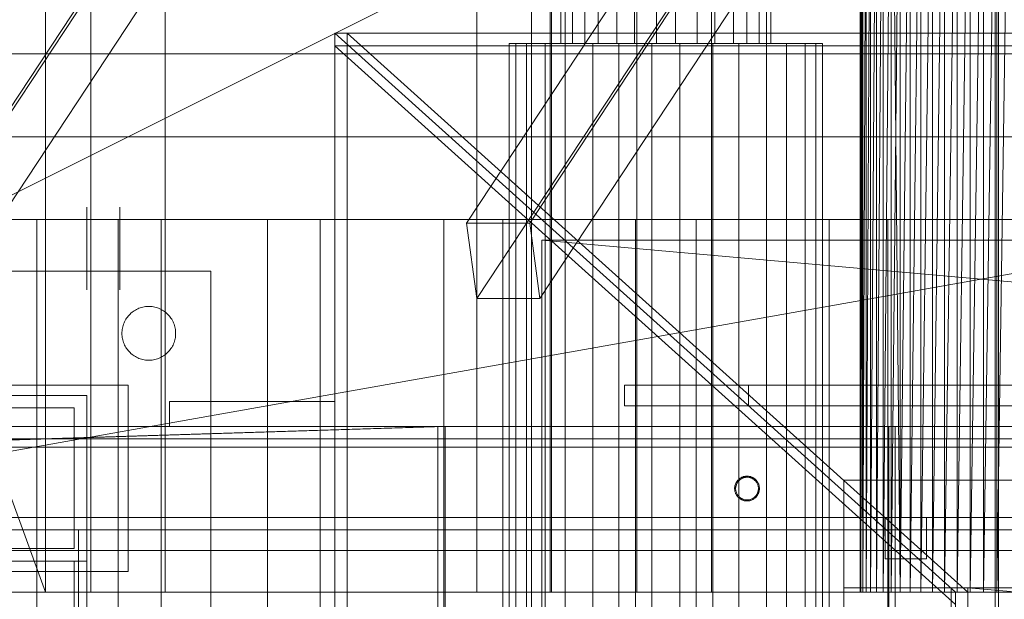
# Model space of a CAD drawing. Header units: millimetres. Extents: x -1970 to 61924, y -58230 to 6847.
# Tile 575 of 656: x 24424 to 24662, y -17792 to -17652. Entities that reach past the tile are written whole.
import ezdxf

# ---------------------------------------------------------------- set-up
doc = ezdxf.new("R2010")
doc.units = ezdxf.units.MM
for name, color, linetype, lineweight in [('COTAS_P', 1, 'Continuous', 0), ('superior_briquetadora', 7, 'Continuous', 0), ('superior_C02', 7, 'Continuous', 0), ('superior_C02-briq', 7, 'Continuous', 0), ('superior_C05', 7, 'Continuous', 0)]:
    doc.layers.add(name, color=color, linetype=linetype, lineweight=lineweight)
doc.dimstyles.new('R19_100', dxfattribs={"dimtxt": 250, "dimasz": 150, "dimexe": 150, "dimexo": 80, "dimgap": 100, "dimtad": 1, "dimtih": 1, "dimtoh": 1, "dimdsep": 46, "dimcen": 0.09, "dimadec": 0, "dimazin": 0, "dimtfac": 1, "dimtdec": 4, "dimtofl": 0, "dimtmove": 0, "dimatfit": 3, "dimfxl": 1, "dimtolj": 1, "dimtzin": 0, "dimarcsym": 0})

# ---------------------------------------------------------------- blocks, each defined once
blk = doc.blocks.new('DIM_R26_29')
at = {"layer": 'COTAS_P'}
for p, q in [((24250.07, -17080), (24400.07, -17035)), ((26750.07, -17080), (26600.07, -17035)), ((24250.07, -17980), (24250.07, -17080)), ((24250.07, -17080), (26750.07, -17080)), ((24250.07, -17080), (24400.07, -17125)), ((26750.07, -17080), (26600.07, -17125)), ((26750.07, -17980), (26750.07, -17080))]:
    blk.add_line(p, q, dxfattribs=at)
blk.add_text('2500 P', height=250, dxfattribs=at).set_placement((25500.07, -16980))

msp = doc.modelspace()

# ---------------------------------------------------------------- linework, layer by layer
at = {"layer": 'superior_briquetadora'}
for p, q in [((24547.567, -17250), (24547.567, -17800)), ((24659.657, -17520), (24659.657, -17800)), ((24660.478, -17520), (24660.478, -17800)), ((24441.067, -17790), (24441.067, -17548)), ((24459.067, -17790), (24459.067, -17548)), ((24534.406, -17790), (24534.406, -17548)), ((24552.067, -17548), (24552.067, -17790)), ((24552.406, -17790), (24552.406, -17548)), ((24573.067, -17790), (24573.067, -17548)), ((24591.067, -17790), (24591.067, -17548)), ((25470.067, -17570), (24230.067, -17790)), ((24230.067, -17790), (24670.067, -17570)), ((24350.067, -17570), (24430.067, -17790)), ((24430.067, -17790), (24430.067, -17570)), ((24627.226, -17570), (24627.067, -17790)), ((24627.067, -17570), (24627.067, -17790)), ((24627.226, -17570), (24627.226, -17790)), ((24627.702, -17790), (24627.226, -17570)), ((24627.226, -17790), (24627.702, -17570)), ((24628.488, -17570), (24627.702, -17790)), ((24627.702, -17570), (24627.702, -17790)), ((24629.579, -17570), (24628.488, -17790)), ((24628.488, -17790), (24628.488, -17570)), ((24630.964, -17570), (24629.579, -17790)), ((24629.579, -17790), (24629.579, -17570)), ((24632.629, -17570), (24630.964, -17790)), ((24630.964, -17790), (24630.964, -17570)), ((24634.558, -17570), (24632.629, -17790)), ((24632.629, -17790), (24632.629, -17570)), ((24634.558, -17570), (24634.558, -17790)), ((24636.733, -17790), (24634.558, -17570)), ((24634.558, -17790), (24636.733, -17570)), ((24639.133, -17570), (24636.733, -17790)), ((24636.733, -17570), (24636.733, -17790)), ((24641.734, -17570), (24639.133, -17790)), ((24639.133, -17790), (24639.133, -17570)), ((24644.511, -17570), (24641.734, -17790)), ((24641.734, -17790), (24641.734, -17570)), ((24647.439, -17570), (24644.511, -17790)), ((24644.511, -17790), (24644.511, -17570)), ((24650.488, -17570), (24647.439, -17790)), ((24647.439, -17570), (24647.439, -17790)), ((24653.63, -17570), (24650.488, -17790)), ((24650.488, -17570), (24650.488, -17790)), ((24656.833, -17570), (24653.63, -17790)), ((24653.63, -17570), (24653.63, -17790)), ((24660.067, -17570), (24656.833, -17790)), ((24656.833, -17570), (24656.833, -17790)), ((24663.302, -17570), (24660.067, -17790)), ((24660.067, -17570), (24660.067, -17790)), ((24650.067, -17790), (24500.067, -17655)), ((24500.067, -17655), (25200.067, -17655)), ((24500.067, -17655), (24500.067, -17658)), ((24500.067, -18305), (24500.067, -17655)), ((24500.067, -17655), (24503.067, -17655)), ((24503.067, -18305), (24503.067, -17655)), ((24503.067, -17655), (24653.067, -17790)), ((24650.067, -17793), (24500.067, -17658)), ((24500.067, -17658), (25200.067, -17658)), ((23900.067, -17660), (25800.067, -17660)), ((25950.067, -17680), (23750.067, -17680)), ((24150.067, -17680), (25950.067, -17680)), ((24150.067, -17680), (25800.067, -17680)), ((24570.067, -17745), (24570.067, -17740)), ((24570.067, -17740), (25130.067, -17740)), ((24570.067, -17740), (24600.067, -17740)), ((24600.067, -17740), (24600.067, -17745)), ((25130.067, -17745), (24570.067, -17745)), ((24600.067, -17745), (24570.067, -17745)), ((24623.067, -17789), (24623.067, -17763)), ((24623.067, -17763), (25077.067, -17763)), ((24633.067, -17782), (24633.067, -17772)), ((24633.067, -17772), (24643.067, -17772)), ((24643.067, -17772), (24643.067, -17782)), ((24643.067, -17782), (24633.067, -17782)), ((25830.067, -17790), (23870.067, -17790)), ((23954.067, -17790), (25456.734, -17790)), ((24230.067, -17790), (24670.067, -17790)), ((24230.067, -17790), (25470.067, -17790)), ((24230.067, -17790), (25456.734, -17790)), ((24350.067, -17790), (24629.579, -17790)), ((24628.488, -17790), (24350.067, -17790)), ((24350.067, -17790), (24670.067, -17790)), ((24634.558, -17790), (24350.067, -17790)), ((24430.067, -17790), (24350.067, -17790)), ((24632.629, -17790), (24350.067, -17790)), ((24630.964, -17790), (24350.067, -17790)), ((24440.656, -17790), (24422.154, -17790)), ((24430.067, -17790), (24628.488, -17790)), ((24627.702, -17790), (24430.067, -17790)), ((24627.226, -17790), (24430.067, -17790)), ((24627.067, -17790), (24430.067, -17790)), ((24629.579, -17790), (24430.067, -17790)), ((24630.964, -17790), (24430.067, -17790)), ((24632.629, -17790), (24430.067, -17790)), ((24634.558, -17790), (24430.067, -17790)), ((24636.733, -17790), (24430.067, -17790)), ((24639.133, -17790), (24430.067, -17790)), ((24641.734, -17790), (24430.067, -17790)), ((24644.511, -17790), (24430.067, -17790)), ((24647.439, -17790), (24430.067, -17790)), ((24650.488, -17790), (24430.067, -17790)), ((24653.63, -17790), (24430.067, -17790)), ((24656.833, -17790), (24430.067, -17790)), ((24660.067, -17790), (24430.067, -17790)), ((24663.302, -17790), (24430.067, -17790)), ((24430.067, -17790), (25036.833, -17790)), ((25270.067, -17790), (24430.067, -17790)), ((24430.067, -17790), (25033.63, -17790)), ((24459.479, -17790), (24440.656, -17790)), ((24441.959, -17790), (24441.067, -17790)), ((24444.456, -17790), (24441.959, -17790)), ((24448.065, -17790), (24444.456, -17790)), ((24452.07, -17790), (24448.065, -17790)), ((24455.679, -17790), (24452.07, -17790)), ((24458.176, -17790), (24455.679, -17790)), ((24459.067, -17790), (24458.176, -17790)), ((24477.981, -17790), (24459.479, -17790)), ((24495.533, -17790), (24477.981, -17790)), ((24511.536, -17790), (24495.533, -17790)), ((24525.446, -17790), (24511.536, -17790)), ((24536.79, -17790), (24525.446, -17790)), ((24535.297, -17790), (24534.406, -17790)), ((24537.794, -17790), (24535.297, -17790)), ((24545.18, -17790), (24536.79, -17790)), ((24541.403, -17790), (24537.794, -17790)), ((24545.408, -17790), (24541.403, -17790)), ((24550.331, -17790), (24545.18, -17790)), ((24549.017, -17790), (24545.408, -17790)), ((24551.514, -17790), (24549.017, -17790)), ((24552.067, -17790), (24550.331, -17790)), ((24552.406, -17790), (24551.514, -17790)), ((24573.959, -17790), (24573.067, -17790)), ((24576.456, -17790), (24573.959, -17790)), ((24580.065, -17790), (24576.456, -17790)), ((24584.07, -17790), (24580.065, -17790)), ((24587.679, -17790), (24584.07, -17790)), ((24590.176, -17790), (24587.679, -17790)), ((24591.067, -17790), (24590.176, -17790)), ((25077.067, -17789), (24623.067, -17789)), ((24623.067, -18171), (24623.067, -17789)), ((24623.067, -17789), (24649.067, -17789)), ((24627.067, -17790), (24627.226, -17790)), ((24627.226, -17790), (24627.702, -17790)), ((24627.702, -17790), (24628.488, -17790)), ((24628.488, -17790), (24629.579, -17790)), ((24629.579, -17790), (24630.964, -17790)), ((24630.964, -17790), (24632.629, -17790)), ((24632.629, -17790), (24634.558, -17790)), ((24634.558, -17790), (24636.733, -17790)), ((24634.558, -17790), (24670.067, -17790)), ((24636.733, -17790), (24639.133, -17790)), ((24636.733, -17790), (24670.067, -17790)), ((24639.133, -17790), (24641.734, -17790)), ((24639.133, -17790), (24670.067, -17790)), ((24641.734, -17790), (24644.511, -17790)), ((24641.734, -17790), (24670.067, -17790)), ((24644.511, -17790), (24647.439, -17790)), ((24644.511, -17790), (24670.067, -17790)), ((24647.439, -17790), (24650.488, -17790)), ((24647.439, -17790), (24670.067, -17790)), ((24649.067, -17789), (24649.067, -18171)), ((25050.067, -17790), (24650.067, -17790)), ((24650.067, -17790), (24650.067, -17793)), ((24650.067, -17790), (24650.067, -18170)), ((24650.067, -17790), (24653.067, -17790)), ((24650.488, -17790), (24653.63, -17790)), ((24650.488, -17790), (24670.067, -17790)), ((25047.067, -17789), (24653.067, -17789)), ((24653.067, -17789), (24735.067, -17796)), ((24653.067, -17793), (24653.067, -17789)), ((24653.067, -17790), (24653.067, -18170)), ((24653.63, -17790), (24656.833, -17790)), ((24653.63, -17790), (24670.067, -17790)), ((24656.833, -17790), (24660.067, -17790)), ((24656.833, -17790), (24670.067, -17790)), ((24660.067, -17790), (24663.302, -17790)), ((24660.067, -17790), (24670.067, -17790))]:
    msp.add_line(p, q, dxfattribs=at)
at = {"layer": 'superior_C02'}
for p, q in [((24554.671, -17549.5), (24554.671, -17657.5)), ((24555.726, -17549.5), (24555.726, -17657.5)), ((24557.482, -17549.5), (24557.482, -17657.5)), ((24560.488, -17549.5), (24560.488, -17657.5)), ((24563.731, -17549.5), (24563.731, -17657.5)), ((24568.23, -17549.5), (24568.23, -17657.5)), ((24572.467, -17549.5), (24572.467, -17657.5)), ((24577.774, -17549.5), (24577.774, -17657.5)), ((24582.361, -17549.5), (24582.361, -17657.5)), ((24587.668, -17549.5), (24587.668, -17657.5)), ((24591.905, -17549.5), (24591.905, -17657.5)), ((24596.404, -17549.5), (24596.404, -17657.5)), ((24599.647, -17549.5), (24599.647, -17657.5)), ((24602.653, -17549.5), (24602.653, -17657.5)), ((24604.409, -17657.5), (24604.409, -17549.5)), ((24605.464, -17549.5), (24605.464, -17657.5)), ((24403.991, -17700.886), (24496.387, -17560.886)), ((24624.297, -17560.886), (24531.901, -17700.886)), ((24547.174, -17700.886), (24639.57, -17560.886)), ((24483.568, -17579.114), (24391.172, -17719.114)), ((24498.841, -17579.114), (24406.445, -17719.114)), ((24626.75, -17579.114), (24534.354, -17719.114)), ((24642.023, -17579.114), (24549.627, -17719.114)), ((24543.795, -17657.5), (24542.221, -17657.5)), ((24542.221, -17657.5), (24546.41, -17657.5)), ((24542.221, -17657.5), (24542.221, -18342.5)), ((24550.89, -17657.5), (24543.795, -17657.5)), ((24543.795, -17657.5), (24543.795, -18342.5)), ((24546.41, -17657.5), (24555.723, -17657.5)), ((24546.41, -17657.5), (24546.41, -18342.5)), ((24562.427, -17657.5), (24550.89, -17657.5)), ((24550.89, -17657.5), (24550.89, -18342.5)), ((24557.482, -17657.5), (24554.671, -17657.5)), ((24554.671, -17657.5), (24555.726, -17657.5)), ((24555.723, -17657.5), (24568.742, -17657.5)), ((24555.723, -17657.5), (24555.723, -18342.5)), ((24555.726, -17657.5), (24560.488, -17657.5)), ((24563.731, -17657.5), (24557.482, -17657.5)), ((24560.488, -17657.5), (24568.23, -17657.5)), ((24576.65, -17657.5), (24562.427, -17657.5)), ((24562.427, -17657.5), (24562.427, -18342.5)), ((24572.467, -17657.5), (24563.731, -17657.5)), ((24568.23, -17657.5), (24577.774, -17657.5)), ((24568.742, -17657.5), (24583.485, -17657.5)), ((24568.742, -17657.5), (24568.742, -18342.5)), ((24582.361, -17657.5), (24572.467, -17657.5)), ((24591.393, -17657.5), (24576.65, -17657.5)), ((24576.65, -17657.5), (24576.65, -18342.5)), ((24577.774, -17657.5), (24587.668, -17657.5)), ((24591.905, -17657.5), (24582.361, -17657.5)), ((24583.485, -17657.5), (24597.708, -17657.5)), ((24583.485, -17657.5), (24583.485, -18342.5)), ((24587.668, -17657.5), (24596.404, -17657.5)), ((24604.412, -17657.5), (24591.393, -17657.5)), ((24591.393, -17657.5), (24591.393, -18342.5)), ((24599.647, -17657.5), (24591.905, -17657.5)), ((24596.404, -17657.5), (24602.653, -17657.5)), ((24597.708, -17657.5), (24609.245, -17657.5)), ((24597.708, -17657.5), (24597.708, -18342.5)), ((24604.409, -17657.5), (24599.647, -17657.5)), ((24602.653, -17657.5), (24605.464, -17657.5)), ((24605.464, -17657.5), (24604.409, -17657.5)), ((24613.725, -17657.5), (24604.412, -17657.5)), ((24604.412, -17657.5), (24604.412, -18342.5)), ((24609.245, -17657.5), (24616.34, -17657.5)), ((24609.245, -17657.5), (24609.245, -18342.5)), ((24617.914, -17657.5), (24613.725, -17657.5)), ((24613.725, -17657.5), (24613.725, -18342.5)), ((24616.34, -17657.5), (24617.914, -17657.5)), ((24616.34, -18342.5), (24616.34, -17657.5)), ((24617.914, -17657.5), (24617.914, -18342.5)), ((24868.001, -17700), (24333.453, -17700)), ((24340.905, -17700), (24875.452, -17700)), ((24427.989, -17700), (24408.249, -17700)), ((24420.637, -17700), (24447.696, -17700)), ((24458.093, -17700), (24427.989, -17700)), ((24427.989, -17700), (24427.989, -18300)), ((24447.696, -17700), (24483.776, -17700)), ((24447.696, -17700), (24447.696, -18300)), ((24496.509, -17700), (24458.093, -17700)), ((24458.093, -17700), (24458.093, -18300)), ((24483.776, -17700), (24526.418, -17700)), ((24483.776, -17700), (24483.776, -18300)), ((24540.62, -17700), (24496.509, -17700)), ((24496.509, -17700), (24496.509, -18300)), ((24526.418, -17700), (24572.716, -17700)), ((24526.418, -17700), (24526.418, -18300)), ((24547.174, -17700.886), (24531.901, -17700.886)), ((24531.901, -17700.886), (24534.354, -17719.114)), ((24587.419, -17700), (24540.62, -17700)), ((24540.62, -17700), (24540.62, -18300)), ((24549.627, -17719.114), (24547.174, -17700.886)), ((24572.716, -17700), (24619.515, -17700)), ((24572.716, -17700), (24572.716, -18300)), ((24633.717, -17700), (24587.419, -17700)), ((24587.419, -17700), (24587.419, -18300)), ((24619.515, -17700), (24663.626, -17700)), ((24619.515, -17700), (24619.515, -18300)), ((24676.359, -17700), (24633.717, -17700)), ((24633.717, -17700), (24633.717, -18300)), ((24534.354, -17719.114), (24549.627, -17719.114)), ((15575.415, -17750), (24634.01, -17750)), ((24635.508, -17750), (15576.913, -17750)), ((23830.921, -17771.702), (24524.933, -17750)), ((24526.711, -17750), (23832.7, -17771.702)), ((24524.933, -17750), (24524.933, -17870)), ((24524.933, -17750), (24526.711, -17750)), ((24526.711, -17870), (24526.711, -17750)), ((24634.01, -17750), (24634.01, -18250)), ((24635.508, -17750), (24634.01, -17750)), ((24635.508, -18250), (24635.508, -17750))]:
    msp.add_line(p, q, dxfattribs=at)
at = {"layer": 'superior_C02-briq'}
for p, q in [((24775.067, -17725), (24550.067, -17705)), ((24550.067, -17705), (25150.067, -17705)), ((24550.067, -18255), (24550.067, -17705))]:
    msp.add_line(p, q, dxfattribs=at)
at = {"layer": 'superior_C05'}
for p, q in [((24440.067, -17697.028), (24440.067, -17697.003)), ((24440.067, -17697.078), (24440.067, -17697.028)), ((24440.067, -17697.152), (24440.067, -17697.078)), ((24440.067, -17697.251), (24440.067, -17697.152)), ((24440.067, -17697.374), (24440.067, -17697.251)), ((24440.067, -17697.521), (24440.067, -17697.374)), ((24448.067, -17697.028), (24448.067, -17697.003)), ((24448.067, -17697.078), (24448.067, -17697.028)), ((24448.067, -17697.152), (24448.067, -17697.078)), ((24448.067, -17697.251), (24448.067, -17697.152)), ((24448.067, -17697.374), (24448.067, -17697.251)), ((24448.067, -17697.521), (24448.067, -17697.374)), ((24440.067, -17697.691), (24440.067, -17697.521)), ((24440.067, -17697.885), (24440.067, -17697.691)), ((24440.067, -17698.101), (24440.067, -17697.885)), ((24440.067, -17698.34), (24440.067, -17698.101)), ((24440.067, -17698.6), (24440.067, -17698.34)), ((24440.067, -17698.881), (24440.067, -17698.6)), ((24440.067, -17699.182), (24440.067, -17698.881)), ((24440.067, -17699.502), (24440.067, -17699.182)), ((24440.067, -17699.841), (24440.067, -17699.502)), ((24440.067, -17700.198), (24440.067, -17699.841)), ((24448.067, -17697.691), (24448.067, -17697.521)), ((24448.067, -17697.885), (24448.067, -17697.691)), ((24448.067, -17698.101), (24448.067, -17697.885)), ((24448.067, -17698.34), (24448.067, -17698.101)), ((24448.067, -17698.6), (24448.067, -17698.34)), ((24448.067, -17698.881), (24448.067, -17698.6)), ((24448.067, -17699.182), (24448.067, -17698.881)), ((24448.067, -17699.502), (24448.067, -17699.182)), ((24448.067, -17699.841), (24448.067, -17699.502)), ((24448.067, -17700.198), (24448.067, -17699.841)), ((24440.067, -17700.572), (24440.067, -17700.198)), ((24440.067, -17700.962), (24440.067, -17700.572)), ((24440.067, -17701.367), (24440.067, -17700.962)), ((24440.067, -17701.017), (24440.067, -17701.002)), ((24440.067, -17701.047), (24440.067, -17701.017)), ((24440.067, -17701.091), (24440.067, -17701.047)), ((24440.067, -17701.15), (24440.067, -17701.091)), ((24440.067, -17701.224), (24440.067, -17701.15)), ((24440.067, -17701.312), (24440.067, -17701.224)), ((24440.067, -17701.415), (24440.067, -17701.312)), ((24440.067, -17701.786), (24440.067, -17701.367)), ((24440.067, -17701.531), (24440.067, -17701.415)), ((24440.067, -17701.661), (24440.067, -17701.531)), ((24440.067, -17701.804), (24440.067, -17701.661)), ((24440.067, -17702.217), (24440.067, -17701.786)), ((24440.067, -17701.96), (24440.067, -17701.804)), ((24440.067, -17702.128), (24440.067, -17701.96)), ((24440.067, -17702.309), (24440.067, -17702.128)), ((24440.067, -17702.661), (24440.067, -17702.217)), ((24448.067, -17700.572), (24448.067, -17700.198)), ((24448.067, -17700.962), (24448.067, -17700.572)), ((24448.067, -17701.367), (24448.067, -17700.962)), ((24448.067, -17701.786), (24448.067, -17701.367)), ((24448.067, -17702.217), (24448.067, -17701.786)), ((24448.067, -17702.661), (24448.067, -17702.217)), ((24440.067, -17702.501), (24440.067, -17702.309)), ((24440.067, -17702.705), (24440.067, -17702.501)), ((24440.067, -17703.116), (24440.067, -17702.661)), ((24440.067, -17702.919), (24440.067, -17702.705)), ((24440.067, -17703.143), (24440.067, -17702.919)), ((24440.067, -17703.58), (24440.067, -17703.116)), ((24440.067, -17703.377), (24440.067, -17703.143)), ((24440.067, -17703.62), (24440.067, -17703.377)), ((24440.067, -17704.052), (24440.067, -17703.58)), ((24440.067, -17703.871), (24440.067, -17703.62)), ((24440.067, -17704.13), (24440.067, -17703.871)), ((24440.067, -17704.532), (24440.067, -17704.052)), ((24440.067, -17704.397), (24440.067, -17704.13)), ((24440.067, -17704.669), (24440.067, -17704.397)), ((24440.067, -17705.019), (24440.067, -17704.532)), ((24448.067, -17703.116), (24448.067, -17702.661)), ((24448.067, -17703.58), (24448.067, -17703.116)), ((24448.067, -17704.052), (24448.067, -17703.58)), ((24448.067, -17704.532), (24448.067, -17704.052)), ((24448.067, -17705.019), (24448.067, -17704.532)), ((24440.067, -17704.948), (24440.067, -17704.669)), ((24440.067, -17705.231), (24440.067, -17704.948)), ((24440.067, -17705.51), (24440.067, -17705.019)), ((24440.067, -17705.519), (24440.067, -17705.231)), ((24440.067, -17706.004), (24440.067, -17705.51)), ((24440.067, -17705.811), (24440.067, -17705.519)), ((24440.067, -17706.106), (24440.067, -17705.811)), ((24440.067, -17706.502), (24440.067, -17706.004)), ((24440.067, -17706.403), (24440.067, -17706.106)), ((24440.067, -17706.701), (24440.067, -17706.403)), ((24440.067, -17707), (24440.067, -17706.502)), ((24440.067, -17707), (24440.067, -17706.701)), ((24448.067, -17705.51), (24448.067, -17705.019)), ((24448.067, -17706.004), (24448.067, -17705.51)), ((24448.067, -17706.502), (24448.067, -17706.004)), ((24448.067, -17707), (24448.067, -17706.502)), ((24440.067, -17707), (24440.067, -17707.299)), ((24440.067, -17707), (24440.067, -17707.498)), ((24440.067, -17707.299), (24440.067, -17707.597)), ((24440.067, -17707.498), (24440.067, -17707.996)), ((24440.067, -17707.597), (24440.067, -17707.894)), ((24440.067, -17707.894), (24440.067, -17708.189)), ((24440.067, -17707.996), (24440.067, -17708.49)), ((24440.067, -17708.189), (24440.067, -17708.481)), ((24440.067, -17708.481), (24440.067, -17708.769)), ((24440.067, -17708.49), (24440.067, -17708.981)), ((24440.067, -17708.769), (24440.067, -17709.052)), ((24440.067, -17708.981), (24440.067, -17709.468)), ((24440.067, -17709.052), (24440.067, -17709.331)), ((24440.067, -17709.331), (24440.067, -17709.603)), ((24448.067, -17707), (24448.067, -17707.498)), ((24448.067, -17707.498), (24448.067, -17707.996)), ((24448.067, -17707.996), (24448.067, -17708.49)), ((24448.067, -17708.49), (24448.067, -17708.981)), ((24448.067, -17708.981), (24448.067, -17709.468)), ((24440.067, -17709.468), (24440.067, -17709.948)), ((24440.067, -17709.603), (24440.067, -17709.87)), ((24440.067, -17709.87), (24440.067, -17710.129)), ((24440.067, -17709.948), (24440.067, -17710.42)), ((24440.067, -17710.129), (24440.067, -17710.38)), ((24440.067, -17710.38), (24440.067, -17710.623)), ((24440.067, -17710.42), (24440.067, -17710.884)), ((24440.067, -17710.623), (24440.067, -17710.857)), ((24440.067, -17710.857), (24440.067, -17711.081)), ((24440.067, -17710.884), (24440.067, -17711.339)), ((24440.067, -17711.081), (24440.067, -17711.295)), ((24440.067, -17711.295), (24440.067, -17711.499)), ((24440.067, -17711.339), (24440.067, -17711.783)), ((24440.067, -17711.499), (24440.067, -17711.691)), ((24440.067, -17711.691), (24440.067, -17711.872)), ((24448.067, -17709.468), (24448.067, -17709.948)), ((24448.067, -17709.948), (24448.067, -17710.42)), ((24448.067, -17710.42), (24448.067, -17710.884)), ((24448.067, -17710.884), (24448.067, -17711.339)), ((24448.067, -17711.339), (24448.067, -17711.783)), ((24370.067, -17712.5), (24470.067, -17712.5)), ((24440.067, -17711.783), (24440.067, -17712.214)), ((24440.067, -17711.872), (24440.067, -17712.04)), ((24440.067, -17712.04), (24440.067, -17712.196)), ((24440.067, -17712.196), (24440.067, -17712.339)), ((24440.067, -17712.214), (24440.067, -17712.633)), ((24440.067, -17712.339), (24440.067, -17712.469)), ((24440.067, -17712.469), (24440.067, -17712.585)), ((24440.067, -17712.585), (24440.067, -17712.688)), ((24440.067, -17712.633), (24440.067, -17713.038)), ((24440.067, -17712.688), (24440.067, -17712.776)), ((24440.067, -17712.776), (24440.067, -17712.85)), ((24440.067, -17712.85), (24440.067, -17712.909)), ((24440.067, -17712.909), (24440.067, -17712.953)), ((24440.067, -17712.953), (24440.067, -17712.983)), ((24440.067, -17712.983), (24440.067, -17712.998)), ((24440.067, -17713.038), (24440.067, -17713.428)), ((24440.067, -17713.428), (24440.067, -17713.802)), ((24440.067, -17713.802), (24440.067, -17714.159)), ((24448.067, -17711.783), (24448.067, -17712.214)), ((24448.067, -17712.214), (24448.067, -17712.633)), ((24448.067, -17712.633), (24448.067, -17713.038)), ((24448.067, -17713.038), (24448.067, -17713.428)), ((24448.067, -17713.428), (24448.067, -17713.802)), ((24448.067, -17713.802), (24448.067, -17714.159)), ((24470.067, -17812.5), (24470.067, -17712.5)), ((24440.067, -17714.159), (24440.067, -17714.498)), ((24440.067, -17714.498), (24440.067, -17714.818)), ((24440.067, -17714.818), (24440.067, -17715.119)), ((24440.067, -17715.119), (24440.067, -17715.4)), ((24440.067, -17715.4), (24440.067, -17715.66)), ((24440.067, -17715.66), (24440.067, -17715.899)), ((24440.067, -17715.899), (24440.067, -17716.115)), ((24440.067, -17716.115), (24440.067, -17716.309)), ((24440.067, -17716.309), (24440.067, -17716.479)), ((24440.067, -17716.479), (24440.067, -17716.626)), ((24448.067, -17714.159), (24448.067, -17714.498)), ((24448.067, -17714.498), (24448.067, -17714.818)), ((24448.067, -17714.818), (24448.067, -17715.119)), ((24448.067, -17715.119), (24448.067, -17715.4)), ((24448.067, -17715.4), (24448.067, -17715.66)), ((24448.067, -17715.66), (24448.067, -17715.899)), ((24448.067, -17715.899), (24448.067, -17716.115)), ((24448.067, -17716.115), (24448.067, -17716.309)), ((24448.067, -17716.309), (24448.067, -17716.479)), ((24448.067, -17716.479), (24448.067, -17716.626)), ((24440.067, -17716.626), (24440.067, -17716.749)), ((24440.067, -17716.749), (24440.067, -17716.848)), ((24440.067, -17716.848), (24440.067, -17716.922)), ((24440.067, -17716.922), (24440.067, -17716.972)), ((24440.067, -17716.972), (24440.067, -17716.997)), ((24448.067, -17716.626), (24448.067, -17716.749)), ((24448.067, -17716.749), (24448.067, -17716.848)), ((24448.067, -17716.848), (24448.067, -17716.922)), ((24448.067, -17716.922), (24448.067, -17716.972)), ((24448.067, -17716.972), (24448.067, -17716.997)), ((24453.307, -17721.243), (24452.997, -17721.338)), ((24453.621, -17721.163), (24453.307, -17721.243)), ((24453.939, -17721.099), (24453.621, -17721.163)), ((24454.259, -17721.05), (24453.939, -17721.099)), ((24454.582, -17721.018), (24454.259, -17721.05)), ((24454.905, -17721.002), (24454.582, -17721.018)), ((24455.23, -17721.002), (24454.905, -17721.002)), ((24455.553, -17721.018), (24455.23, -17721.002)), ((24455.876, -17721.05), (24455.553, -17721.018)), ((24456.196, -17721.099), (24455.876, -17721.05)), ((24456.514, -17721.163), (24456.196, -17721.099)), ((24456.828, -17721.243), (24456.514, -17721.163)), ((24457.138, -17721.338), (24456.828, -17721.243)), ((24449.886, -17723.575), (24449.697, -17723.838)), ((24450.088, -17723.322), (24449.886, -17723.575)), ((24450.303, -17723.079), (24450.088, -17723.322)), ((24450.529, -17722.847), (24450.303, -17723.079)), ((24450.767, -17722.626), (24450.529, -17722.847)), ((24451.015, -17722.418), (24450.767, -17722.626)), ((24451.273, -17722.222), (24451.015, -17722.418)), ((24451.541, -17722.04), (24451.273, -17722.222)), ((24451.817, -17721.871), (24451.541, -17722.04)), ((24452.102, -17721.716), (24451.817, -17721.871)), ((24452.394, -17721.575), (24452.102, -17721.716)), ((24452.693, -17721.449), (24452.394, -17721.575)), ((24452.997, -17721.338), (24452.693, -17721.449)), ((24457.442, -17721.449), (24457.138, -17721.338)), ((24457.741, -17721.575), (24457.442, -17721.449)), ((24458.033, -17721.716), (24457.741, -17721.575)), ((24458.317, -17721.871), (24458.033, -17721.716)), ((24458.594, -17722.04), (24458.317, -17721.871)), ((24458.862, -17722.222), (24458.594, -17722.04)), ((24459.12, -17722.418), (24458.862, -17722.222)), ((24459.368, -17722.626), (24459.12, -17722.418)), ((24459.606, -17722.847), (24459.368, -17722.626)), ((24459.832, -17723.079), (24459.606, -17722.847)), ((24460.047, -17723.322), (24459.832, -17723.079)), ((24460.249, -17723.575), (24460.047, -17723.322)), ((24460.438, -17723.838), (24460.249, -17723.575)), ((24448.768, -17725.896), (24448.696, -17726.212)), ((24448.856, -17725.584), (24448.768, -17725.896)), ((24448.959, -17725.277), (24448.856, -17725.584)), ((24449.078, -17724.975), (24448.959, -17725.277)), ((24449.211, -17724.68), (24449.078, -17724.975)), ((24449.359, -17724.391), (24449.211, -17724.68)), ((24449.521, -17724.111), (24449.359, -17724.391)), ((24449.697, -17723.838), (24449.521, -17724.111)), ((24460.614, -17724.111), (24460.438, -17723.838)), ((24460.776, -17724.391), (24460.614, -17724.111)), ((24460.924, -17724.68), (24460.776, -17724.391)), ((24461.057, -17724.975), (24460.924, -17724.68)), ((24461.175, -17725.277), (24461.057, -17724.975)), ((24461.279, -17725.584), (24461.175, -17725.277)), ((24461.366, -17725.896), (24461.279, -17725.584)), ((24461.439, -17726.212), (24461.366, -17725.896)), ((24448.576, -17727.176), (24448.567, -17727.5)), ((24448.567, -17727.5), (24448.576, -17727.824)), ((24448.6, -17726.853), (24448.576, -17727.176)), ((24448.576, -17727.824), (24448.6, -17728.147)), ((24448.64, -17726.531), (24448.6, -17726.853)), ((24448.6, -17728.147), (24448.64, -17728.469)), ((24448.696, -17726.212), (24448.64, -17726.531)), ((24461.495, -17726.531), (24461.439, -17726.212)), ((24461.535, -17726.853), (24461.495, -17726.531)), ((24461.495, -17728.469), (24461.535, -17728.147)), ((24461.559, -17727.176), (24461.535, -17726.853)), ((24461.535, -17728.147), (24461.559, -17727.824)), ((24461.567, -17727.5), (24461.559, -17727.176)), ((24461.567, -17727.5), (24461.559, -17727.824)), ((24448.64, -17728.469), (24448.696, -17728.788)), ((24448.696, -17728.788), (24448.768, -17729.104)), ((24448.768, -17729.104), (24448.856, -17729.416)), ((24448.856, -17729.416), (24448.959, -17729.723)), ((24448.959, -17729.723), (24449.078, -17730.025)), ((24449.078, -17730.025), (24449.211, -17730.32)), ((24449.211, -17730.32), (24449.359, -17730.609)), ((24449.359, -17730.609), (24449.521, -17730.889)), ((24460.614, -17730.889), (24460.776, -17730.609)), ((24460.776, -17730.609), (24460.924, -17730.32)), ((24460.924, -17730.32), (24461.057, -17730.025)), ((24461.057, -17730.025), (24461.175, -17729.723)), ((24461.175, -17729.723), (24461.279, -17729.416)), ((24461.279, -17729.416), (24461.366, -17729.104)), ((24461.366, -17729.104), (24461.439, -17728.788)), ((24461.439, -17728.788), (24461.495, -17728.469)), ((24449.521, -17730.889), (24449.697, -17731.162)), ((24449.697, -17731.162), (24449.886, -17731.425)), ((24449.886, -17731.425), (24450.088, -17731.678)), ((24450.088, -17731.678), (24450.303, -17731.921)), ((24450.303, -17731.921), (24450.529, -17732.153)), ((24450.529, -17732.153), (24450.767, -17732.374)), ((24450.767, -17732.374), (24451.015, -17732.582)), ((24451.015, -17732.582), (24451.273, -17732.778)), ((24451.273, -17732.778), (24451.541, -17732.96)), ((24451.541, -17732.96), (24451.817, -17733.129)), ((24451.817, -17733.129), (24452.102, -17733.284)), ((24458.033, -17733.284), (24458.317, -17733.129)), ((24458.317, -17733.129), (24458.594, -17732.96)), ((24458.594, -17732.96), (24458.862, -17732.778)), ((24458.862, -17732.778), (24459.12, -17732.582)), ((24459.12, -17732.582), (24459.368, -17732.374)), ((24459.368, -17732.374), (24459.606, -17732.153)), ((24459.606, -17732.153), (24459.832, -17731.921)), ((24459.832, -17731.921), (24460.047, -17731.678)), ((24460.047, -17731.678), (24460.249, -17731.425)), ((24460.249, -17731.425), (24460.438, -17731.162)), ((24460.438, -17731.162), (24460.614, -17730.889)), ((24452.102, -17733.284), (24452.394, -17733.425)), ((24452.394, -17733.425), (24452.693, -17733.551)), ((24452.693, -17733.551), (24452.997, -17733.662)), ((24452.997, -17733.662), (24453.307, -17733.757)), ((24453.307, -17733.757), (24453.621, -17733.837)), ((24453.621, -17733.837), (24453.939, -17733.901)), ((24453.939, -17733.901), (24454.259, -17733.95)), ((24454.259, -17733.95), (24454.582, -17733.982)), ((24454.582, -17733.982), (24454.905, -17733.998)), ((24454.905, -17733.998), (24455.23, -17733.998)), ((24455.23, -17733.998), (24455.553, -17733.982)), ((24455.553, -17733.982), (24455.876, -17733.95)), ((24455.876, -17733.95), (24456.196, -17733.901)), ((24456.196, -17733.901), (24456.514, -17733.837)), ((24456.514, -17733.837), (24456.828, -17733.757)), ((24456.828, -17733.757), (24457.138, -17733.662)), ((24457.138, -17733.662), (24457.442, -17733.551)), ((24457.442, -17733.551), (24457.741, -17733.425)), ((24457.741, -17733.425), (24458.033, -17733.284)), ((24390.067, -17740), (24450.067, -17740)), ((24450.067, -17785), (24450.067, -17740)), ((24400.067, -17742.5), (24440.067, -17742.5)), ((24440.067, -17782.5), (24440.067, -17742.5)), ((24460.067, -17750), (24460.067, -17744)), ((24460.067, -17744), (24500.067, -17744)), ((24475.58, -17744), (24475.569, -17744)), ((24475.602, -17744), (24475.58, -17744)), ((24475.636, -17744), (24475.602, -17744)), ((24475.68, -17744), (24475.636, -17744)), ((24475.736, -17744), (24475.68, -17744)), ((24475.802, -17744), (24475.736, -17744)), ((24475.879, -17744), (24475.802, -17744)), ((24475.966, -17744), (24475.879, -17744)), ((24476.063, -17744), (24475.966, -17744)), ((24476.17, -17744), (24476.063, -17744)), ((24476.287, -17744), (24476.17, -17744)), ((24476.414, -17744), (24476.287, -17744)), ((24476.549, -17744), (24476.414, -17744)), ((24476.693, -17744), (24476.549, -17744)), ((24476.846, -17744), (24476.693, -17744)), ((24477.007, -17744), (24476.846, -17744)), ((24477.175, -17744), (24477.007, -17744)), ((24477.35, -17744), (24477.175, -17744)), ((24477.533, -17744), (24477.35, -17744)), ((24477.721, -17744), (24477.533, -17744)), ((24477.915, -17744), (24477.721, -17744)), ((24478.115, -17744), (24477.915, -17744)), ((24478.32, -17744), (24478.115, -17744)), ((24478.528, -17744), (24478.32, -17744)), ((24478.741, -17744), (24478.528, -17744)), ((24478.957, -17744), (24478.741, -17744)), ((24479.176, -17744), (24478.957, -17744)), ((24479.397, -17744), (24479.176, -17744)), ((24479.619, -17744), (24479.397, -17744)), ((24479.843, -17744), (24479.619, -17744)), ((24480.067, -17744), (24479.843, -17744)), ((24480.292, -17744), (24480.067, -17744)), ((24480.516, -17744), (24480.292, -17744)), ((24480.738, -17744), (24480.516, -17744)), ((24480.959, -17744), (24480.738, -17744)), ((24481.178, -17744), (24480.959, -17744)), ((24481.394, -17744), (24481.178, -17744)), ((24481.607, -17744), (24481.394, -17744)), ((24481.815, -17744), (24481.607, -17744)), ((24482.02, -17744), (24481.815, -17744)), ((24482.22, -17744), (24482.02, -17744)), ((24482.414, -17744), (24482.22, -17744)), ((24482.602, -17744), (24482.414, -17744)), ((24482.785, -17744), (24482.602, -17744)), ((24482.96, -17744), (24482.785, -17744)), ((24483.128, -17744), (24482.96, -17744)), ((24483.289, -17744), (24483.128, -17744)), ((24483.442, -17744), (24483.289, -17744)), ((24483.586, -17744), (24483.442, -17744)), ((24483.721, -17744), (24483.586, -17744)), ((24483.848, -17744), (24483.721, -17744)), ((24483.965, -17744), (24483.848, -17744)), ((24484.072, -17744), (24483.965, -17744)), ((24484.169, -17744), (24484.072, -17744)), ((24484.256, -17744), (24484.169, -17744)), ((24484.333, -17744), (24484.256, -17744)), ((24484.399, -17744), (24484.333, -17744)), ((24484.455, -17744), (24484.399, -17744)), ((24484.499, -17744), (24484.455, -17744)), ((24484.533, -17744), (24484.499, -17744)), ((24484.555, -17744), (24484.533, -17744)), ((24484.566, -17744), (24484.555, -17744)), ((24500.067, -17750), (24500.067, -17744)), ((24403.067, -17745.5), (24437.067, -17745.5)), ((24437.067, -17779.5), (24437.067, -17745.5)), ((24310.067, -17750), (26690.067, -17750)), ((24460.067, -17750), (24500.067, -17750)), ((24472.09, -17750), (24472.07, -17750)), ((24472.13, -17750), (24472.09, -17750)), ((24472.189, -17750), (24472.13, -17750)), ((24472.268, -17750), (24472.189, -17750)), ((24472.366, -17750), (24472.268, -17750)), ((24472.484, -17750), (24472.366, -17750)), ((24472.62, -17750), (24472.484, -17750)), ((24472.775, -17750), (24472.62, -17750)), ((24472.949, -17750), (24472.775, -17750)), ((24473.139, -17750), (24472.949, -17750)), ((24473.347, -17750), (24473.139, -17750)), ((24473.572, -17750), (24473.347, -17750)), ((24473.813, -17750), (24473.572, -17750)), ((24474.069, -17750), (24473.813, -17750)), ((24474.341, -17750), (24474.069, -17750)), ((24474.626, -17750), (24474.341, -17750)), ((24474.925, -17750), (24474.626, -17750)), ((24475.237, -17750), (24474.925, -17750)), ((24475.561, -17750), (24475.237, -17750)), ((24475.896, -17750), (24475.561, -17750)), ((24475.58, -17750), (24475.569, -17750)), ((24475.602, -17750), (24475.58, -17750)), ((24475.636, -17750), (24475.602, -17750)), ((24475.68, -17750), (24475.636, -17750)), ((24475.736, -17750), (24475.68, -17750)), ((24475.802, -17750), (24475.736, -17750)), ((24475.879, -17750), (24475.802, -17750)), ((24475.966, -17750), (24475.879, -17750)), ((24476.241, -17750), (24475.896, -17750)), ((24476.063, -17750), (24475.966, -17750)), ((24476.17, -17750), (24476.063, -17750)), ((24476.287, -17750), (24476.17, -17750)), ((24476.596, -17750), (24476.241, -17750)), ((24476.414, -17750), (24476.287, -17750)), ((24476.549, -17750), (24476.414, -17750)), ((24476.693, -17750), (24476.549, -17750)), ((24476.96, -17750), (24476.596, -17750)), ((24476.846, -17750), (24476.693, -17750)), ((24477.007, -17750), (24476.846, -17750)), ((24477.331, -17750), (24476.96, -17750)), ((24477.175, -17750), (24477.007, -17750)), ((24477.35, -17750), (24477.175, -17750)), ((24477.709, -17750), (24477.331, -17750)), ((24477.533, -17750), (24477.35, -17750)), ((24477.721, -17750), (24477.533, -17750)), ((24478.093, -17750), (24477.709, -17750)), ((24477.915, -17750), (24477.721, -17750)), ((24478.115, -17750), (24477.915, -17750)), ((24478.482, -17750), (24478.093, -17750)), ((24478.32, -17750), (24478.115, -17750)), ((24478.528, -17750), (24478.32, -17750)), ((24478.875, -17750), (24478.482, -17750)), ((24478.741, -17750), (24478.528, -17750)), ((24478.957, -17750), (24478.741, -17750)), ((24479.271, -17750), (24478.875, -17750)), ((24479.176, -17750), (24478.957, -17750)), ((24479.397, -17750), (24479.176, -17750)), ((24479.669, -17750), (24479.271, -17750)), ((24479.619, -17750), (24479.397, -17750)), ((24479.843, -17750), (24479.619, -17750)), ((24480.067, -17750), (24479.669, -17750)), ((24480.067, -17750), (24479.843, -17750)), ((24480.292, -17750), (24480.067, -17750)), ((24480.067, -17750), (24480.466, -17750)), ((24480.516, -17750), (24480.292, -17750)), ((24480.466, -17750), (24480.864, -17750)), ((24480.738, -17750), (24480.516, -17750)), ((24480.959, -17750), (24480.738, -17750)), ((24480.864, -17750), (24481.26, -17750)), ((24481.178, -17750), (24480.959, -17750)), ((24481.394, -17750), (24481.178, -17750)), ((24481.26, -17750), (24481.653, -17750)), ((24481.607, -17750), (24481.394, -17750)), ((24481.815, -17750), (24481.607, -17750)), ((24481.653, -17750), (24482.042, -17750)), ((24482.02, -17750), (24481.815, -17750)), ((24482.22, -17750), (24482.02, -17750)), ((24482.042, -17750), (24482.426, -17750)), ((24482.414, -17750), (24482.22, -17750)), ((24482.602, -17750), (24482.414, -17750)), ((24482.426, -17750), (24482.804, -17750)), ((24482.785, -17750), (24482.602, -17750)), ((24482.96, -17750), (24482.785, -17750)), ((24482.804, -17750), (24483.175, -17750)), ((24483.128, -17750), (24482.96, -17750)), ((24483.289, -17750), (24483.128, -17750)), ((24483.175, -17750), (24483.539, -17750)), ((24483.442, -17750), (24483.289, -17750)), ((24483.586, -17750), (24483.442, -17750)), ((24483.539, -17750), (24483.894, -17750)), ((24483.721, -17750), (24483.586, -17750)), ((24483.848, -17750), (24483.721, -17750)), ((24483.965, -17750), (24483.848, -17750)), ((24483.894, -17750), (24484.239, -17750)), ((24484.072, -17750), (24483.965, -17750)), ((24484.169, -17750), (24484.072, -17750)), ((24484.256, -17750), (24484.169, -17750)), ((24484.239, -17750), (24484.574, -17750)), ((24484.333, -17750), (24484.256, -17750)), ((24484.399, -17750), (24484.333, -17750)), ((24484.455, -17750), (24484.399, -17750)), ((24484.499, -17750), (24484.455, -17750)), ((24484.533, -17750), (24484.499, -17750)), ((24484.555, -17750), (24484.533, -17750)), ((24484.566, -17750), (24484.555, -17750)), ((24484.574, -17750), (24484.898, -17750)), ((24484.898, -17750), (24485.21, -17750)), ((24485.21, -17750), (24485.509, -17750)), ((24485.509, -17750), (24485.794, -17750)), ((24485.794, -17750), (24486.066, -17750)), ((24486.066, -17750), (24486.322, -17750)), ((24486.322, -17750), (24486.563, -17750)), ((24486.563, -17750), (24486.788, -17750)), ((24486.788, -17750), (24486.996, -17750)), ((24486.996, -17750), (24487.186, -17750)), ((24487.186, -17750), (24487.36, -17750)), ((24487.36, -17750), (24487.514, -17750)), ((24487.514, -17750), (24487.651, -17750)), ((24487.651, -17750), (24487.768, -17750)), ((24487.768, -17750), (24487.867, -17750)), ((24487.867, -17750), (24487.946, -17750)), ((24487.946, -17750), (24488.005, -17750)), ((24488.005, -17750), (24488.045, -17750)), ((24488.045, -17750), (24488.065, -17750)), ((24310.067, -17753), (26690.067, -17753)), ((24300.067, -17755), (26700.067, -17755)), ((24300.067, -17755), (24899.317, -17755)), ((24310.067, -17755), (26690.067, -17755)), ((24596.873, -17763.974), (24596.826, -17764.116)), ((24596.928, -17763.835), (24596.873, -17763.974)), ((24596.99, -17763.698), (24596.928, -17763.835)), ((24597.058, -17763.565), (24596.99, -17763.698)), ((24597.133, -17763.436), (24597.058, -17763.565)), ((24597.108, -17764.059), (24597.065, -17764.189)), ((24597.158, -17763.932), (24597.108, -17764.059)), ((24597.214, -17763.31), (24597.133, -17763.436)), ((24597.215, -17763.807), (24597.158, -17763.932)), ((24597.301, -17763.189), (24597.214, -17763.31)), ((24597.277, -17763.685), (24597.215, -17763.807)), ((24597.346, -17763.566), (24597.277, -17763.685)), ((24597.394, -17763.072), (24597.301, -17763.189)), ((24597.42, -17763.451), (24597.346, -17763.566)), ((24597.493, -17762.959), (24597.394, -17763.072)), ((24597.5, -17763.34), (24597.42, -17763.451)), ((24597.598, -17762.852), (24597.493, -17762.959)), ((24597.586, -17763.232), (24597.5, -17763.34)), ((24597.677, -17763.13), (24597.586, -17763.232)), ((24597.707, -17762.751), (24597.598, -17762.852)), ((24597.772, -17763.031), (24597.677, -17763.13)), ((24597.822, -17762.655), (24597.707, -17762.751)), ((24597.873, -17762.938), (24597.772, -17763.031)), ((24597.941, -17762.564), (24597.822, -17762.655)), ((24597.978, -17762.85), (24597.873, -17762.938)), ((24598.065, -17762.48), (24597.941, -17762.564)), ((24598.087, -17762.767), (24597.978, -17762.85)), ((24598.192, -17762.402), (24598.065, -17762.48)), ((24598.2, -17762.69), (24598.087, -17762.767)), ((24598.324, -17762.33), (24598.192, -17762.402)), ((24598.317, -17762.618), (24598.2, -17762.69)), ((24598.438, -17762.553), (24598.317, -17762.618)), ((24598.459, -17762.265), (24598.324, -17762.33)), ((24598.561, -17762.493), (24598.438, -17762.553)), ((24598.596, -17762.207), (24598.459, -17762.265)), ((24598.688, -17762.44), (24598.561, -17762.493)), ((24598.737, -17762.156), (24598.596, -17762.207)), ((24598.817, -17762.393), (24598.688, -17762.44)), ((24598.88, -17762.112), (24598.737, -17762.156)), ((24598.948, -17762.353), (24598.817, -17762.393)), ((24599.025, -17762.075), (24598.88, -17762.112)), ((24599.081, -17762.319), (24598.948, -17762.353)), ((24599.172, -17762.046), (24599.025, -17762.075)), ((24599.215, -17762.292), (24599.081, -17762.319)), ((24599.319, -17762.023), (24599.172, -17762.046)), ((24599.351, -17762.271), (24599.215, -17762.292)), ((24599.468, -17762.008), (24599.319, -17762.023)), ((24599.487, -17762.258), (24599.351, -17762.271)), ((24599.618, -17762.001), (24599.468, -17762.008)), ((24599.624, -17762.251), (24599.487, -17762.258)), ((24599.767, -17762.001), (24599.618, -17762.001)), ((24599.761, -17762.251), (24599.624, -17762.251)), ((24599.898, -17762.258), (24599.761, -17762.251)), ((24599.917, -17762.008), (24599.767, -17762.001)), ((24600.034, -17762.271), (24599.898, -17762.258)), ((24600.066, -17762.023), (24599.917, -17762.008)), ((24600.17, -17762.292), (24600.034, -17762.271)), ((24600.213, -17762.046), (24600.066, -17762.023)), ((24600.304, -17762.319), (24600.17, -17762.292)), ((24600.36, -17762.075), (24600.213, -17762.046)), ((24600.437, -17762.353), (24600.304, -17762.319)), ((24600.505, -17762.112), (24600.36, -17762.075)), ((24600.568, -17762.393), (24600.437, -17762.353)), ((24600.648, -17762.156), (24600.505, -17762.112)), ((24600.697, -17762.44), (24600.568, -17762.393)), ((24600.789, -17762.207), (24600.648, -17762.156)), ((24600.824, -17762.493), (24600.697, -17762.44)), ((24600.926, -17762.265), (24600.789, -17762.207)), ((24600.947, -17762.553), (24600.824, -17762.493)), ((24601.061, -17762.33), (24600.926, -17762.265)), ((24601.067, -17762.618), (24600.947, -17762.553)), ((24601.192, -17762.402), (24601.061, -17762.33)), ((24601.184, -17762.69), (24601.067, -17762.618)), ((24601.298, -17762.767), (24601.184, -17762.69)), ((24601.32, -17762.48), (24601.192, -17762.402)), ((24601.407, -17762.85), (24601.298, -17762.767)), ((24601.444, -17762.564), (24601.32, -17762.48)), ((24601.512, -17762.938), (24601.407, -17762.85)), ((24601.563, -17762.655), (24601.444, -17762.564)), ((24601.613, -17763.031), (24601.512, -17762.938)), ((24601.678, -17762.751), (24601.563, -17762.655)), ((24601.708, -17763.13), (24601.613, -17763.031)), ((24601.787, -17762.852), (24601.678, -17762.751)), ((24601.799, -17763.232), (24601.708, -17763.13)), ((24601.892, -17762.959), (24601.787, -17762.852)), ((24601.885, -17763.34), (24601.799, -17763.232)), ((24601.965, -17763.451), (24601.885, -17763.34)), ((24601.991, -17763.072), (24601.892, -17762.959)), ((24602.039, -17763.566), (24601.965, -17763.451)), ((24602.084, -17763.189), (24601.991, -17763.072)), ((24602.108, -17763.685), (24602.039, -17763.566)), ((24602.171, -17763.31), (24602.084, -17763.189)), ((24602.17, -17763.807), (24602.108, -17763.685)), ((24602.227, -17763.932), (24602.17, -17763.807)), ((24602.252, -17763.436), (24602.171, -17763.31)), ((24602.277, -17764.059), (24602.227, -17763.932)), ((24602.327, -17763.565), (24602.252, -17763.436)), ((24602.32, -17764.189), (24602.277, -17764.059)), ((24602.395, -17763.698), (24602.327, -17763.565)), ((24602.457, -17763.835), (24602.395, -17763.698)), ((24602.512, -17763.974), (24602.457, -17763.835)), ((24602.559, -17764.116), (24602.512, -17763.974)), ((24596.696, -17764.85), (24596.692, -17765)), ((24596.692, -17765), (24596.696, -17765.15)), ((24596.707, -17764.701), (24596.696, -17764.85)), ((24596.696, -17765.15), (24596.707, -17765.299)), ((24596.726, -17764.553), (24596.707, -17764.701)), ((24596.707, -17765.299), (24596.726, -17765.447)), ((24596.752, -17764.406), (24596.726, -17764.553)), ((24596.726, -17765.447), (24596.752, -17765.594)), ((24596.785, -17764.26), (24596.752, -17764.406)), ((24596.752, -17765.594), (24596.785, -17765.74)), ((24596.826, -17764.116), (24596.785, -17764.26)), ((24596.785, -17765.74), (24596.826, -17765.884)), ((24596.826, -17765.884), (24596.873, -17766.026)), ((24596.873, -17766.026), (24596.928, -17766.165)), ((24596.928, -17766.165), (24596.99, -17766.302)), ((24596.946, -17764.863), (24596.942, -17765)), ((24596.942, -17765), (24596.946, -17765.137)), ((24596.956, -17764.726), (24596.946, -17764.863)), ((24596.946, -17765.137), (24596.956, -17765.274)), ((24596.973, -17764.59), (24596.956, -17764.726)), ((24596.956, -17765.274), (24596.973, -17765.41)), ((24596.997, -17764.455), (24596.973, -17764.59)), ((24596.973, -17765.41), (24596.997, -17765.545)), ((24596.99, -17766.302), (24597.058, -17766.435)), ((24597.028, -17764.321), (24596.997, -17764.455)), ((24596.997, -17765.545), (24597.028, -17765.679)), ((24597.065, -17764.189), (24597.028, -17764.321)), ((24597.028, -17765.679), (24597.065, -17765.811)), ((24597.058, -17766.435), (24597.133, -17766.564)), ((24597.065, -17765.811), (24597.108, -17765.941)), ((24597.108, -17765.941), (24597.158, -17766.068)), ((24597.158, -17766.068), (24597.215, -17766.193)), ((24597.215, -17766.193), (24597.277, -17766.315)), ((24597.277, -17766.315), (24597.346, -17766.434)), ((24597.346, -17766.434), (24597.42, -17766.549)), ((24601.965, -17766.549), (24602.039, -17766.434)), ((24602.039, -17766.434), (24602.108, -17766.315)), ((24602.108, -17766.315), (24602.17, -17766.193)), ((24602.17, -17766.193), (24602.227, -17766.068)), ((24602.227, -17766.068), (24602.277, -17765.941)), ((24602.252, -17766.564), (24602.327, -17766.435)), ((24602.277, -17765.941), (24602.32, -17765.811)), ((24602.357, -17764.321), (24602.32, -17764.189)), ((24602.32, -17765.811), (24602.357, -17765.679)), ((24602.327, -17766.435), (24602.395, -17766.302)), ((24602.388, -17764.455), (24602.357, -17764.321)), ((24602.357, -17765.679), (24602.388, -17765.545)), ((24602.412, -17764.59), (24602.388, -17764.455)), ((24602.388, -17765.545), (24602.412, -17765.41)), ((24602.395, -17766.302), (24602.457, -17766.165)), ((24602.429, -17764.726), (24602.412, -17764.59)), ((24602.412, -17765.41), (24602.429, -17765.274)), ((24602.439, -17764.863), (24602.429, -17764.726)), ((24602.429, -17765.274), (24602.439, -17765.137)), ((24602.442, -17765), (24602.439, -17764.863)), ((24602.442, -17765), (24602.439, -17765.137)), ((24602.457, -17766.165), (24602.512, -17766.026)), ((24602.512, -17766.026), (24602.559, -17765.884)), ((24602.6, -17764.26), (24602.559, -17764.116)), ((24602.559, -17765.884), (24602.6, -17765.74)), ((24602.633, -17764.406), (24602.6, -17764.26)), ((24602.6, -17765.74), (24602.633, -17765.594)), ((24602.659, -17764.553), (24602.633, -17764.406)), ((24602.633, -17765.594), (24602.659, -17765.447)), ((24602.678, -17764.701), (24602.659, -17764.553)), ((24602.659, -17765.447), (24602.678, -17765.299)), ((24602.689, -17764.85), (24602.678, -17764.701)), ((24602.678, -17765.299), (24602.689, -17765.15)), ((24602.692, -17765), (24602.689, -17764.85)), ((24602.692, -17765), (24602.689, -17765.15)), ((24597.133, -17766.564), (24597.214, -17766.69)), ((24597.214, -17766.69), (24597.301, -17766.811)), ((24597.301, -17766.811), (24597.394, -17766.928)), ((24597.394, -17766.928), (24597.493, -17767.041)), ((24597.42, -17766.549), (24597.5, -17766.66)), ((24597.493, -17767.041), (24597.598, -17767.148)), ((24597.5, -17766.66), (24597.586, -17766.768)), ((24597.586, -17766.768), (24597.677, -17766.87)), ((24597.598, -17767.148), (24597.707, -17767.249)), ((24597.677, -17766.87), (24597.772, -17766.969)), ((24597.707, -17767.249), (24597.822, -17767.345)), ((24597.772, -17766.969), (24597.873, -17767.062)), ((24597.822, -17767.345), (24597.941, -17767.436)), ((24597.873, -17767.062), (24597.978, -17767.15)), ((24597.941, -17767.436), (24598.065, -17767.52)), ((24597.978, -17767.15), (24598.087, -17767.233)), ((24598.065, -17767.52), (24598.192, -17767.598)), ((24598.087, -17767.233), (24598.2, -17767.31)), ((24598.192, -17767.598), (24598.324, -17767.67)), ((24598.2, -17767.31), (24598.317, -17767.382)), ((24598.317, -17767.382), (24598.438, -17767.447)), ((24598.324, -17767.67), (24598.459, -17767.735)), ((24598.438, -17767.447), (24598.561, -17767.507)), ((24598.459, -17767.735), (24598.596, -17767.793)), ((24598.561, -17767.507), (24598.688, -17767.56)), ((24598.596, -17767.793), (24598.737, -17767.844)), ((24598.688, -17767.56), (24598.817, -17767.607)), ((24598.737, -17767.844), (24598.88, -17767.888)), ((24598.817, -17767.607), (24598.948, -17767.647)), ((24598.88, -17767.888), (24599.025, -17767.925)), ((24598.948, -17767.647), (24599.081, -17767.681)), ((24599.025, -17767.925), (24599.172, -17767.954)), ((24599.081, -17767.681), (24599.215, -17767.708)), ((24599.172, -17767.954), (24599.319, -17767.977)), ((24599.215, -17767.708), (24599.351, -17767.729)), ((24599.319, -17767.977), (24599.468, -17767.992)), ((24599.351, -17767.729), (24599.487, -17767.742)), ((24599.468, -17767.992), (24599.618, -17767.999)), ((24599.487, -17767.742), (24599.624, -17767.749)), ((24599.618, -17767.999), (24599.767, -17767.999)), ((24599.624, -17767.749), (24599.761, -17767.749)), ((24599.761, -17767.749), (24599.898, -17767.742)), ((24599.767, -17767.999), (24599.917, -17767.992)), ((24599.898, -17767.742), (24600.034, -17767.729)), ((24599.917, -17767.992), (24600.066, -17767.977)), ((24600.034, -17767.729), (24600.17, -17767.708)), ((24600.066, -17767.977), (24600.213, -17767.954)), ((24600.17, -17767.708), (24600.304, -17767.681)), ((24600.213, -17767.954), (24600.36, -17767.925)), ((24600.304, -17767.681), (24600.437, -17767.647)), ((24600.36, -17767.925), (24600.505, -17767.888)), ((24600.437, -17767.647), (24600.568, -17767.607)), ((24600.505, -17767.888), (24600.648, -17767.844)), ((24600.568, -17767.607), (24600.697, -17767.56)), ((24600.648, -17767.844), (24600.789, -17767.793)), ((24600.697, -17767.56), (24600.824, -17767.507)), ((24600.789, -17767.793), (24600.926, -17767.735)), ((24600.824, -17767.507), (24600.947, -17767.447)), ((24600.926, -17767.735), (24601.061, -17767.67)), ((24600.947, -17767.447), (24601.067, -17767.382)), ((24601.061, -17767.67), (24601.192, -17767.598)), ((24601.067, -17767.382), (24601.184, -17767.31)), ((24601.184, -17767.31), (24601.298, -17767.233)), ((24601.192, -17767.598), (24601.32, -17767.52)), ((24601.298, -17767.233), (24601.407, -17767.15)), ((24601.32, -17767.52), (24601.444, -17767.436)), ((24601.407, -17767.15), (24601.512, -17767.062)), ((24601.444, -17767.436), (24601.563, -17767.345)), ((24601.512, -17767.062), (24601.613, -17766.969)), ((24601.563, -17767.345), (24601.678, -17767.249)), ((24601.613, -17766.969), (24601.708, -17766.87)), ((24601.678, -17767.249), (24601.787, -17767.148)), ((24601.708, -17766.87), (24601.799, -17766.768)), ((24601.787, -17767.148), (24601.892, -17767.041)), ((24601.799, -17766.768), (24601.885, -17766.66)), ((24601.885, -17766.66), (24601.965, -17766.549)), ((24601.892, -17767.041), (24601.991, -17766.928)), ((24601.991, -17766.928), (24602.084, -17766.811)), ((24602.084, -17766.811), (24602.171, -17766.69)), ((24602.171, -17766.69), (24602.252, -17766.564)), ((24310.067, -17772), (26690.067, -17772)), ((24310.067, -17775), (26690.067, -17775)), ((24400.067, -17775), (24440.067, -17775)), ((24402.067, -17775), (24438.067, -17775)), ((24438.067, -18185), (24438.067, -17775)), ((24440.067, -18185), (24440.067, -17775)), ((24250.067, -17780), (26750.067, -17780)), ((24437.067, -17779.5), (24403.067, -17779.5)), ((24460.123, -17780), (24460.074, -17780)), ((24460.223, -17780), (24460.123, -17780)), ((24460.371, -17780), (24460.223, -17780)), ((24460.569, -17780), (24460.371, -17780)), ((24460.815, -17780), (24460.569, -17780)), ((24461.109, -17780), (24460.815, -17780)), ((24461.45, -17780), (24461.109, -17780)), ((24461.837, -17780), (24461.45, -17780)), ((24462.27, -17780), (24461.837, -17780)), ((24462.747, -17780), (24462.27, -17780)), ((24463.267, -17780), (24462.747, -17780)), ((24463.829, -17780), (24463.267, -17780)), ((24464.431, -17780), (24463.829, -17780)), ((24465.072, -17780), (24464.431, -17780)), ((24465.75, -17780), (24465.072, -17780)), ((24466.464, -17780), (24465.75, -17780)), ((24467.212, -17780), (24466.464, -17780)), ((24467.991, -17780), (24467.212, -17780)), ((24468.801, -17780), (24467.991, -17780)), ((24469.639, -17780), (24468.801, -17780)), ((24470.502, -17780), (24469.639, -17780)), ((24471.39, -17780), (24470.502, -17780)), ((24472.299, -17780), (24471.39, -17780)), ((24473.227, -17780), (24472.299, -17780)), ((24474.172, -17780), (24473.227, -17780)), ((24475.132, -17780), (24474.172, -17780)), ((24476.105, -17780), (24475.132, -17780)), ((24477.087, -17780), (24476.105, -17780)), ((24478.076, -17780), (24477.087, -17780)), ((24479.071, -17780), (24478.076, -17780)), ((24480.067, -17780), (24479.071, -17780)), ((24480.067, -17780), (24481.064, -17780)), ((24481.064, -17780), (24482.059, -17780)), ((24482.059, -17780), (24483.048, -17780)), ((24483.048, -17780), (24484.03, -17780)), ((24484.03, -17780), (24485.003, -17780)), ((24485.003, -17780), (24485.963, -17780)), ((24485.963, -17780), (24486.908, -17780)), ((24486.908, -17780), (24487.836, -17780)), ((24487.836, -17780), (24488.745, -17780)), ((24488.745, -17780), (24489.633, -17780)), ((24489.633, -17780), (24490.496, -17780)), ((24490.496, -17780), (24491.334, -17780)), ((24491.334, -17780), (24492.144, -17780)), ((24492.144, -17780), (24492.923, -17780)), ((24492.923, -17780), (24493.671, -17780)), ((24493.671, -17780), (24494.385, -17780)), ((24494.385, -17780), (24495.063, -17780)), ((24495.063, -17780), (24495.704, -17780)), ((24495.704, -17780), (24496.306, -17780)), ((24496.306, -17780), (24496.868, -17780)), ((24496.868, -17780), (24497.388, -17780)), ((24497.388, -17780), (24497.865, -17780)), ((24497.865, -17780), (24498.298, -17780)), ((24498.298, -17780), (24498.685, -17780)), ((24498.685, -17780), (24499.026, -17780)), ((24499.026, -17780), (24499.32, -17780)), ((24499.32, -17780), (24499.566, -17780)), ((24499.566, -17780), (24499.764, -17780)), ((24499.764, -17780), (24499.912, -17780)), ((24499.912, -17780), (24500.012, -17780)), ((24500.012, -17780), (24500.061, -17780)), ((24400.067, -17782.5), (24440.067, -17782.5)), ((24403.067, -17782.5), (24437.067, -17782.5)), ((24437.067, -18177.5), (24437.067, -17782.5)), ((24440.067, -18177.5), (24440.067, -17782.5)), ((24390.067, -17785), (24450.067, -17785))]:
    msp.add_line(p, q, dxfattribs=at)

# ---------------------------------------------------------------- dimensions: what is measured, and where the dimension line sits
at = {"layer": 'COTAS_P'}
dim = msp.add_aligned_dim(p1=(24250.067, -17980), p2=(26750.067, -17980), distance=900, text='<> P', dimstyle='R19_100', dxfattribs=at)
dim.commit()
dim.dimension.update_dxf_attribs({"geometry": 'DIM_R26_29', "text_midpoint": (25500.067, -17080)})

doc.saveas('drawing.dxf')
